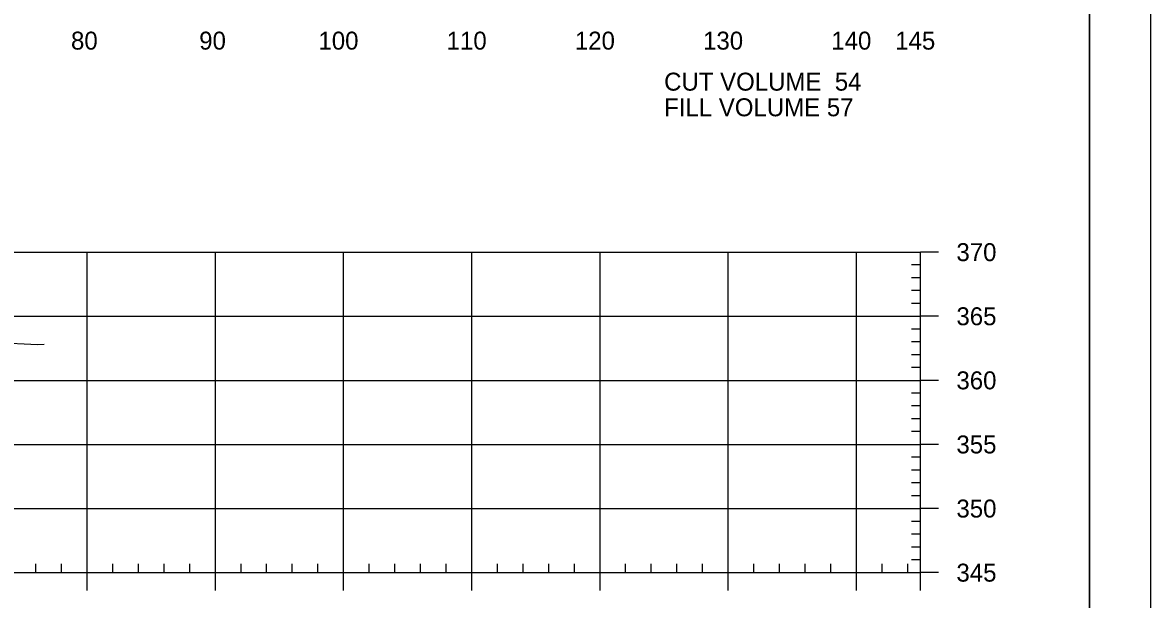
# Model space of a CAD drawing. Extents: x 1359801 to 1362404, y 372415 to 374228.
# Drawn here: x 1360662.5 to 1360750.5, y 372842.5 to 372887.5 of the extents above; entities that cross this region are included whole.
import ezdxf

# ---------------------------------------------------------------- set-up
doc = ezdxf.new("R2010")
doc.units = 0
for name, color, linetype in [('S_DRG_PT_SYM', 7, 'Continuous'), ('S_MAILBOX', 7, 'Continuous'), ('S_PRIMARY_CTL', 7, 'Continuous'), ('S_SHOULDER', 7, 'Continuous'), ('S_UTL_PT_SYM', 7, 'Continuous'), ('S_WATER_UTILITIES', 7, 'Continuous')]:
    doc.layers.add(name, color=color, linetype=linetype)

msp = doc.modelspace()

# ---------------------------------------------------------------- linework, layer by layer
at = {"layer": 'S_DRG_PT_SYM'}
msp.add_lwpolyline([(1360599.142, 372862.313), (1360605.291, 372862.39), (1360609.73, 372862.443), (1360613.766, 372862.44), (1360620.25, 372862.45), (1360621.629, 372862.431), (1360623.348, 372862.411), (1360626.318, 372862.219), (1360626.738, 372862.19), (1360628.093, 372861.853), (1360637.297, 372859.542), (1360644.402, 372861.368), (1360646.486, 372861.9), (1360652.537, 372862.169), (1360660.48, 372862.532), (1360663.658, 372862.391), (1360664.178, 372862.414)], dxfattribs=at)
at = {"layer": 'S_MAILBOX'}
for p, q in [((1360442.53, 372869.584), (1360732.53, 372869.584)), ((1360667.53, 372844.584), (1360667.53, 372869.584)), ((1360677.53, 372844.584), (1360677.53, 372869.584)), ((1360687.53, 372844.584), (1360687.53, 372869.584)), ((1360697.53, 372844.584), (1360697.53, 372869.584)), ((1360707.53, 372844.584), (1360707.53, 372869.584)), ((1360717.53, 372844.584), (1360717.53, 372869.584)), ((1360727.53, 372844.584), (1360727.53, 372869.584)), ((1360732.53, 372844.584), (1360732.53, 372869.584)), ((1360442.53, 372864.584), (1360732.53, 372864.584)), ((1360442.53, 372859.584), (1360732.53, 372859.584)), ((1360442.53, 372854.584), (1360732.53, 372854.584)), ((1360442.53, 372849.584), (1360732.53, 372849.584)), ((1360442.53, 372844.584), (1360732.53, 372844.584))]:
    msp.add_line(p, q, dxfattribs=at)
at = {"layer": 'S_SHOULDER'}
for points in [[(1360417.123, 372947.938), (1360750.463, 372947.938), (1360750.463, 372734.601), (1360417.123, 372734.601)], [(1360663.45, 372944.044), (1360663.45, 372934.164), (1360699.182, 372934.164), (1360699.182, 372931.244), (1360722.382, 372931.244), (1360722.382, 372906.911), (1360745.71, 372906.911), (1360745.71, 372738.584), (1360429.53, 372738.584), (1360429.53, 372944.044)]]:
    msp.add_lwpolyline(points, close=True, dxfattribs=at)
at = {"layer": 'S_UTL_PT_SYM'}
msp.add_line((1360745.71, 372738.584), (1360745.71, 372944.044), dxfattribs=at)
at = {"layer": 'S_WATER_UTILITIES'}
for p, q in [((1360732.53, 372844.584), (1360732.53, 372869.584)), ((1360733.93, 372869.584), (1360732.53, 372869.584)), ((1360732.53, 372868.584), (1360731.83, 372868.584)), ((1360732.53, 372867.584), (1360731.83, 372867.584)), ((1360732.53, 372866.584), (1360731.83, 372866.584)), ((1360732.53, 372865.584), (1360731.83, 372865.584)), ((1360733.93, 372864.584), (1360732.53, 372864.584)), ((1360732.53, 372863.584), (1360731.83, 372863.584)), ((1360732.53, 372862.584), (1360731.83, 372862.584)), ((1360732.53, 372861.584), (1360731.83, 372861.584)), ((1360732.53, 372860.584), (1360731.83, 372860.584)), ((1360733.93, 372859.584), (1360732.53, 372859.584)), ((1360732.53, 372858.584), (1360731.83, 372858.584)), ((1360732.53, 372857.584), (1360731.83, 372857.584)), ((1360732.53, 372856.584), (1360731.83, 372856.584)), ((1360732.53, 372855.584), (1360731.83, 372855.584)), ((1360733.93, 372854.584), (1360732.53, 372854.584)), ((1360732.53, 372853.584), (1360731.83, 372853.584)), ((1360732.53, 372852.584), (1360731.83, 372852.584)), ((1360732.53, 372851.584), (1360731.83, 372851.584)), ((1360732.53, 372850.584), (1360731.83, 372850.584)), ((1360733.93, 372849.584), (1360732.53, 372849.584)), ((1360732.53, 372848.584), (1360731.83, 372848.584)), ((1360732.53, 372847.584), (1360731.83, 372847.584)), ((1360732.53, 372846.584), (1360731.83, 372846.584)), ((1360663.53, 372844.584), (1360663.53, 372845.284)), ((1360665.53, 372844.584), (1360665.53, 372845.284)), ((1360669.53, 372844.584), (1360669.53, 372845.284)), ((1360671.53, 372844.584), (1360671.53, 372845.284)), ((1360673.53, 372844.584), (1360673.53, 372845.284)), ((1360675.53, 372844.584), (1360675.53, 372845.284)), ((1360679.53, 372844.584), (1360679.53, 372845.284)), ((1360681.53, 372844.584), (1360681.53, 372845.284)), ((1360683.53, 372844.584), (1360683.53, 372845.284)), ((1360685.53, 372844.584), (1360685.53, 372845.284)), ((1360689.53, 372844.584), (1360689.53, 372845.284)), ((1360691.53, 372844.584), (1360691.53, 372845.284)), ((1360693.53, 372844.584), (1360693.53, 372845.284)), ((1360695.53, 372844.584), (1360695.53, 372845.284)), ((1360699.53, 372844.584), (1360699.53, 372845.284)), ((1360701.53, 372844.584), (1360701.53, 372845.284)), ((1360703.53, 372844.584), (1360703.53, 372845.284)), ((1360705.53, 372844.584), (1360705.53, 372845.284)), ((1360709.53, 372844.584), (1360709.53, 372845.284)), ((1360711.53, 372844.584), (1360711.53, 372845.284)), ((1360713.53, 372844.584), (1360713.53, 372845.284)), ((1360715.53, 372844.584), (1360715.53, 372845.284)), ((1360719.53, 372844.584), (1360719.53, 372845.284)), ((1360721.53, 372844.584), (1360721.53, 372845.284)), ((1360723.53, 372844.584), (1360723.53, 372845.284)), ((1360725.53, 372844.584), (1360725.53, 372845.284)), ((1360729.53, 372844.584), (1360729.53, 372845.284)), ((1360731.53, 372844.584), (1360731.53, 372845.284)), ((1360732.53, 372845.584), (1360731.83, 372845.584)), ((1360442.53, 372844.584), (1360732.53, 372844.584)), ((1360667.53, 372843.184), (1360667.53, 372844.584)), ((1360677.53, 372843.184), (1360677.53, 372844.584)), ((1360687.53, 372843.184), (1360687.53, 372844.584)), ((1360697.53, 372843.184), (1360697.53, 372844.584)), ((1360707.53, 372843.184), (1360707.53, 372844.584)), ((1360717.53, 372843.184), (1360717.53, 372844.584)), ((1360727.53, 372843.184), (1360727.53, 372844.584)), ((1360732.53, 372843.184), (1360732.53, 372844.584)), ((1360733.93, 372844.584), (1360732.53, 372844.584))]:
    msp.add_line(p, q, dxfattribs=at)

# ---------------------------------------------------------------- texts
at = {"layer": 'S_PRIMARY_CTL'}
for s, p in [('80', (1360666.269, 372885.384)), ('90', (1360676.269, 372885.384)), ('100', (1360685.569, 372885.384)), ('110', (1360695.569, 372885.384)), ('120', (1360705.569, 372885.384)), ('130', (1360715.569, 372885.384)), ('140', (1360725.569, 372885.384)), ('145', (1360730.556, 372885.384)), ('CUT VOLUME  54', (1360712.53, 372882.184)), ('FILL VOLUME 57', (1360712.53, 372880.184)), ('370', (1360735.33, 372868.884)), ('365', (1360735.33, 372863.884)), ('360', (1360735.33, 372858.884)), ('355', (1360735.33, 372853.884)), ('350', (1360735.33, 372848.884)), ('345', (1360735.33, 372843.884))]:
    msp.add_text(s, height=1.4, dxfattribs=at).set_placement(p)

doc.saveas('drawing.dxf')
